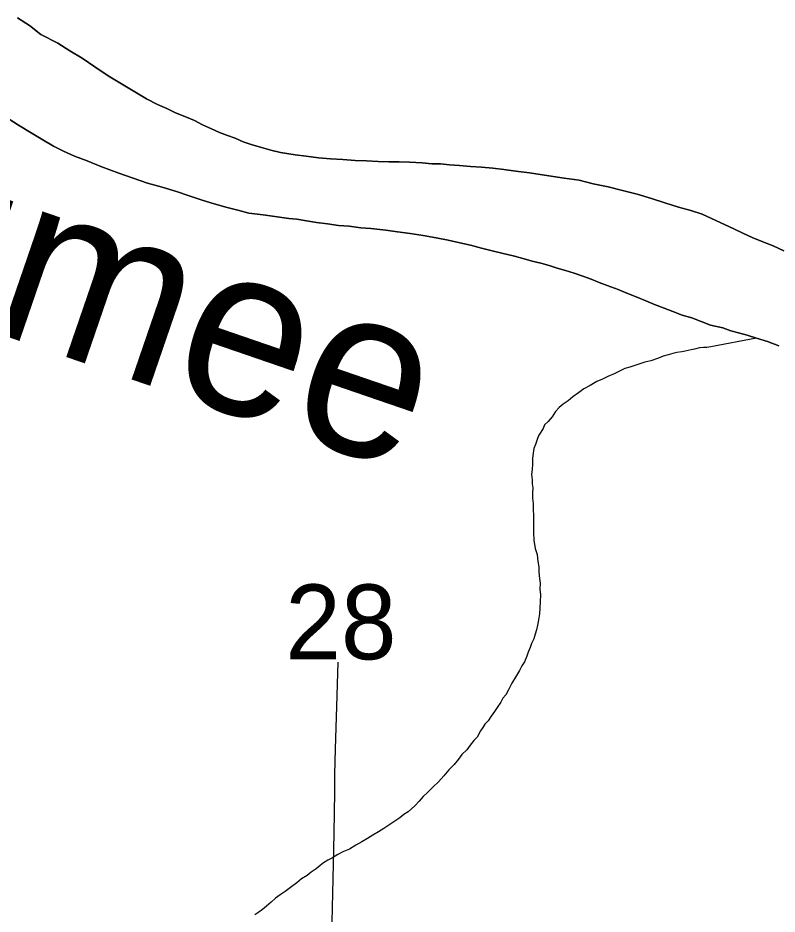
# Model space of a CAD drawing. Extents: x 2.4 to 73.1, y 4.5 to 25.6.
# Drawn here: x 31.6869 to 31.8993, y 22.2941 to 22.5448 of the extents above; entities that cross this region are included whole.
import ezdxf

# ---------------------------------------------------------------- set-up
doc = ezdxf.new("R2010")
doc.units = 0
for name, color, linetype in [('GM_X_Major_River', 7, 'Continuous'), ('GM_X_Major_River_Text', 7, 'Continuous'), ('GM_X_Minor_River', 7, 'Continuous'), ('GM_X_Section_Text', 7, 'Continuous'), ('GM_X_Township_Road', 7, 'Continuous')]:
    doc.layers.add(name, color=color, linetype=linetype)

msp = doc.modelspace()

# ---------------------------------------------------------------- linework, layer by layer
at = {"layer": 'GM_X_Major_River'}
for points in [[(31.90124, 22.4796), (31.89822, 22.48098), (31.89539, 22.48216), (31.89236, 22.48335), (31.88972, 22.48453), (31.88726, 22.48571), (31.87839, 22.48984), (31.87517, 22.49084), (31.87177, 22.49185), (31.86798, 22.49305), (31.8642, 22.49425), (31.86022, 22.49545), (31.85605, 22.49647), (31.85207, 22.49748), (31.8479, 22.49831), (31.84393, 22.49932), (31.83975, 22.49995), (31.83425, 22.5008), (31.83008, 22.50144), (31.82628, 22.50188), (31.82286, 22.50231), (31.81983, 22.50274), (31.8166, 22.50298), (31.81356, 22.50322), (31.81052, 22.50346), (31.80767, 22.50369), (31.8052, 22.50392), (31.80273, 22.50396), (31.80007, 22.50419), (31.79646, 22.50444), (31.79361, 22.50449), (31.79076, 22.50453), (31.78771, 22.50458), (31.78448, 22.50482), (31.78125, 22.50487), (31.77783, 22.50512), (31.77441, 22.50536), (31.77099, 22.50561), (31.76758, 22.50604), (31.76454, 22.50647), (31.76037, 22.5071), (31.75771, 22.50772), (31.75506, 22.50852), (31.75222, 22.50932), (31.74995, 22.51012), (31.74769, 22.51111), (31.74561, 22.5119), (31.74334, 22.51269), (31.74107, 22.51368), (31.73862, 22.51486), (31.73635, 22.51604), (31.73409, 22.51702), (31.73106, 22.51821), (31.72861, 22.51939), (31.72596, 22.52057), (31.72295, 22.52214), (31.71221, 22.52858), (31.70844, 22.53111), (31.70487, 22.53345), (31.70148, 22.53559), (31.69809, 22.53773), (31.69337, 22.54009), (31.69018, 22.54261), (31.68679, 22.54475)], [(31.68679, 22.54475), (31.69018, 22.54261), (31.69337, 22.54009), (31.69809, 22.53773), (31.70148, 22.53559), (31.70487, 22.53345), (31.70844, 22.53111), (31.71221, 22.52858), (31.72295, 22.52214), (31.72596, 22.52057), (31.72861, 22.51939), (31.73106, 22.51821), (31.73409, 22.51702), (31.73635, 22.51604), (31.73862, 22.51486), (31.74107, 22.51368), (31.74334, 22.51269), (31.74561, 22.5119), (31.74769, 22.51111), (31.74995, 22.51012), (31.75222, 22.50932), (31.75506, 22.50852), (31.75771, 22.50772), (31.76037, 22.5071), (31.76454, 22.50647), (31.76758, 22.50604), (31.77099, 22.50561), (31.77441, 22.50536), (31.77783, 22.50512), (31.78125, 22.50487), (31.78448, 22.50482), (31.78771, 22.50458), (31.79076, 22.50453), (31.79361, 22.50449), (31.79646, 22.50444), (31.80007, 22.50419), (31.80273, 22.50396), (31.8052, 22.50392), (31.80767, 22.50369), (31.81052, 22.50346), (31.81356, 22.50322), (31.8166, 22.50298), (31.81983, 22.50274), (31.82286, 22.50231), (31.82628, 22.50188), (31.83008, 22.50144), (31.83425, 22.5008), (31.83975, 22.49995), (31.84393, 22.49932), (31.8479, 22.49831), (31.85207, 22.49748), (31.85605, 22.49647), (31.86022, 22.49545), (31.8642, 22.49425), (31.86798, 22.49305), (31.87177, 22.49185), (31.87517, 22.49084), (31.87839, 22.48984), (31.88726, 22.48571), (31.88972, 22.48453), (31.89236, 22.48335), (31.89539, 22.48216), (31.89822, 22.48098), (31.90124, 22.4796)], [(31.6835, 22.51706), (31.68707, 22.51473), (31.69066, 22.51258), (31.69386, 22.51063), (31.69687, 22.50887), (31.6997, 22.5075), (31.70272, 22.50612), (31.70632, 22.50473), (31.7101, 22.50315), (31.7152, 22.50136), (31.71917, 22.49997), (31.72315, 22.49857), (31.72731, 22.49737), (31.73129, 22.49616), (31.73488, 22.49497), (31.73848, 22.49377), (31.74188, 22.49277), (31.74548, 22.49176), (31.74851, 22.49095), (31.75154, 22.49014)], [(31.75154, 22.49014), (31.74851, 22.49095), (31.74548, 22.49176), (31.74188, 22.49277), (31.73848, 22.49377), (31.73488, 22.49497), (31.73129, 22.49616), (31.72731, 22.49737), (31.72315, 22.49857), (31.71917, 22.49997), (31.7152, 22.50136), (31.7101, 22.50315), (31.70632, 22.50473), (31.70272, 22.50612), (31.6997, 22.5075), (31.69687, 22.50887), (31.69386, 22.51063), (31.69066, 22.51258), (31.68707, 22.51473), (31.6835, 22.51706)], [(31.75154, 22.49014), (31.75553, 22.4897), (31.76274, 22.48864), (31.76502, 22.48841), (31.76767, 22.48799), (31.77052, 22.48756), (31.77356, 22.48713), (31.77659, 22.48671), (31.77963, 22.48647), (31.78286, 22.48604), (31.78571, 22.4858), (31.78988, 22.48536), (31.79311, 22.48492), (31.79672, 22.48449), (31.80032, 22.48386), (31.80392, 22.48323), (31.80734, 22.48261), (31.81056, 22.4818), (31.81359, 22.48118), (31.81662, 22.48037), (31.81965, 22.47956), (31.8223, 22.47895), (31.82591, 22.47813), (31.82856, 22.47733), (31.83083, 22.47673), (31.83329, 22.47612), (31.83556, 22.47551), (31.83783, 22.47471), (31.84011, 22.47411), (31.84257, 22.47331), (31.84503, 22.47251), (31.8473, 22.47171), (31.84956, 22.47073), (31.85183, 22.46993), (31.85486, 22.46874), (31.85731, 22.46775), (31.85996, 22.46676), (31.8626, 22.46558), (31.86506, 22.46459), (31.86771, 22.4636), (31.87017, 22.46261), (31.87281, 22.46162), (31.87546, 22.46082), (31.87811, 22.45982), (31.88076, 22.45883), (31.88417, 22.45802), (31.88644, 22.45722), (31.88852, 22.45662), (31.89098, 22.45601), (31.89363, 22.45521), (31.89666, 22.45421), (31.89987, 22.45302)], [(31.89987, 22.45302), (31.89666, 22.45421), (31.89363, 22.45521), (31.89098, 22.45601), (31.88852, 22.45662), (31.88644, 22.45722), (31.88417, 22.45802), (31.88076, 22.45883), (31.87811, 22.45982), (31.87546, 22.46082), (31.87281, 22.46162), (31.87017, 22.46261), (31.86771, 22.4636), (31.86506, 22.46459), (31.8626, 22.46558), (31.85996, 22.46676), (31.85731, 22.46775), (31.85486, 22.46874), (31.85183, 22.46993), (31.84956, 22.47073), (31.8473, 22.47171), (31.84503, 22.47251), (31.84257, 22.47331), (31.84011, 22.47411), (31.83783, 22.47471), (31.83556, 22.47551), (31.83329, 22.47612), (31.83083, 22.47673), (31.82856, 22.47733), (31.82591, 22.47813), (31.8223, 22.47895), (31.81965, 22.47956), (31.81662, 22.48037), (31.81359, 22.48118), (31.81056, 22.4818), (31.80734, 22.48261), (31.80392, 22.48323), (31.80032, 22.48386), (31.79672, 22.48449), (31.79311, 22.48492), (31.78988, 22.48536), (31.78571, 22.4858), (31.78286, 22.48604), (31.77963, 22.48647), (31.77659, 22.48671), (31.77356, 22.48713), (31.77052, 22.48756), (31.76767, 22.48799), (31.76502, 22.48841), (31.76274, 22.48864), (31.75553, 22.4897), (31.75154, 22.49014)]]:
    msp.add_lwpolyline(points, dxfattribs=at)
at = {"layer": 'GM_X_Minor_River'}
for points in [[(31.89363, 22.45521), (31.88085, 22.45275), (31.87971, 22.45258), (31.87876, 22.45259), (31.87761, 22.45242), (31.87628, 22.45206), (31.87532, 22.45189), (31.8736, 22.45154), (31.87265, 22.45136), (31.87132, 22.45119), (31.87017, 22.45083), (31.86883, 22.45047), (31.8675, 22.45011), (31.86616, 22.44956), (31.86405, 22.44884), (31.86234, 22.44848), (31.85813, 22.44703), (31.85679, 22.44667), (31.85526, 22.44594), (31.85373, 22.4452), (31.852, 22.44447), (31.85047, 22.44373), (31.84894, 22.443), (31.84702, 22.44189), (31.84529, 22.44096), (31.84375, 22.43985), (31.84221, 22.43873), (31.84086, 22.43761), (31.83952, 22.43669), (31.83836, 22.43575), (31.83739, 22.43463), (31.83642, 22.43313), (31.83526, 22.43181), (31.83429, 22.43088), (31.8339, 22.42993), (31.83273, 22.42805), (31.83233, 22.42711), (31.83173, 22.42541), (31.83133, 22.42427), (31.83112, 22.42295), (31.83091, 22.42162), (31.83089, 22.41991), (31.83086, 22.41839), (31.83065, 22.41707), (31.83082, 22.41554), (31.8308, 22.4144), (31.83097, 22.41326), (31.83095, 22.41193), (31.83093, 22.41041), (31.83109, 22.40889), (31.83107, 22.40737), (31.83123, 22.40547), (31.83119, 22.40319), (31.83116, 22.40072), (31.83131, 22.39862), (31.83166, 22.39634), (31.8322, 22.39462), (31.83236, 22.39272), (31.83272, 22.39119), (31.83269, 22.38967), (31.83286, 22.38796), (31.83303, 22.38663), (31.833, 22.38492), (31.83317, 22.38339), (31.83292, 22.3796), (31.83289, 22.37808), (31.83268, 22.37694), (31.83248, 22.3758), (31.83227, 22.37486), (31.83206, 22.37353), (31.83166, 22.3724), (31.83126, 22.37107), (31.83067, 22.36975), (31.83027, 22.36862), (31.82968, 22.3673), (31.82928, 22.36616), (31.82869, 22.36465), (31.82791, 22.36353), (31.82732, 22.3622), (31.82673, 22.36126), (31.82615, 22.36032), (31.82517, 22.35863), (31.82419, 22.35675), (31.82341, 22.35543), (31.82263, 22.35449), (31.82204, 22.35336), (31.82107, 22.35185), (31.82029, 22.35073), (31.81932, 22.34941), (31.81854, 22.34809), (31.81757, 22.34716), (31.81699, 22.34622), (31.8164, 22.34528), (31.81542, 22.34358), (31.81446, 22.34265), (31.81349, 22.34133), (31.81251, 22.34002), (31.81116, 22.33871), (31.81019, 22.3374), (31.80903, 22.3359), (31.80748, 22.3344)], [(31.80748, 22.3344), (31.80612, 22.33271), (31.80458, 22.33102), (31.80303, 22.32953), (31.80149, 22.32803), (31.80033, 22.32691), (31.79917, 22.3256), (31.798, 22.32429), (31.79608, 22.32261), (31.79492, 22.32187), (31.79377, 22.32094), (31.78935, 22.31797), (31.78781, 22.31704), (31.78627, 22.31611), (31.78474, 22.31519), (31.7832, 22.31426), (31.78148, 22.31334), (31.77975, 22.31223), (31.77783, 22.3115), (31.77649, 22.31076), (31.77495, 22.30983), (31.77361, 22.30909), (31.77246, 22.30835), (31.7715, 22.30761), (31.77034, 22.30668), (31.769, 22.30575), (31.76784, 22.30482), (31.7663, 22.30389), (31.76495, 22.30277), (31.76322, 22.30147), (31.76168, 22.30035), (31.76034, 22.29943), (31.75899, 22.2985), (31.75783, 22.29737), (31.75648, 22.29626), (31.75533, 22.29532), (31.75437, 22.29458), (31.75321, 22.29384)]]:
    msp.add_lwpolyline(points, dxfattribs=at)
at = {"layer": 'GM_X_Township_Road'}
msp.add_lwpolyline([(31.77481, 22.28779), (31.77505, 22.29991), (31.77527, 22.30799), (31.77545, 22.31668), (31.77559, 22.32817), (31.77565, 22.33314), (31.77577, 22.34029), (31.77613, 22.35209), (31.77655, 22.36452)], dxfattribs=at)

# ---------------------------------------------------------------- texts
at = {"layer": 'GM_X_Major_River_Text'}
msp.add_text('Maumee', height=0.047373, rotation=341.0484, dxfattribs=at).set_placement((31.56143, 22.49763))
at = {"layer": 'GM_X_Section_Text'}
msp.add_text('28', height=0.020928, rotation=0, dxfattribs=at).set_placement((31.76174, 22.36532))

doc.saveas('drawing.dxf')
